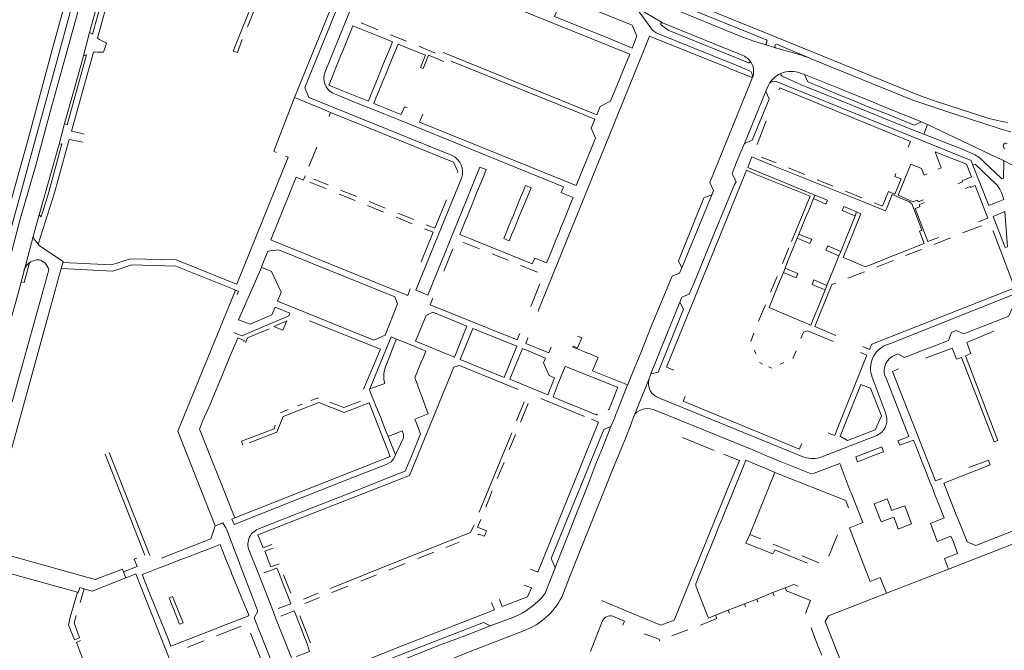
# Model space of a CAD drawing. Extents: x 145000 to 155000, y 457500 to 470000.
# Tile 467 of 548: x 154225 to 154571, y 464747 to 464969. Entities that reach past the tile are written whole.
import ezdxf

# ---------------------------------------------------------------- set-up
doc = ezdxf.new("R2010")
doc.units = 0
doc.header["$LTSCALE"] = 0.2
doc.header["$MEASUREMENT"] = 0
doc.layers.add('kant verharding', color=252, linetype='Continuous', lineweight=0)

msp = doc.modelspace()

# ---------------------------------------------------------------- linework, layer by layer
at = {"layer": 'kant verharding', "lineweight": 0}
for p, q in [((154255.92, 464981.52), (154250.99, 464963.66)), ((154252.74, 464962.31), (154257.39, 464979.16)), ((154479.2, 464965.05), (154451.14, 464976.44)), ((154480.02, 464967.08), (154456.61, 464976.59)), ((154441.64, 464973.32), (154446.92, 464965.9)), ((154451.08, 464967.61), (154441.64, 464973.32)), ((154453.19, 464973.22), (154478.38, 464963.02)), ((154307.64, 464971.8), (154305.37, 464966.21)), ((154345.28, 464967.66), (154351.17, 464965.23)), ((154476.13, 464957.46), (154451.08, 464967.61)), ((154480.95, 464966.7), (154480.02, 464967.08)), ((154250.01, 464964.23), (154247.82, 464956.09)), ((154250.99, 464963.66), (154250.01, 464964.23)), ((154340.73, 464962.49), (154339.9, 464960.44)), ((154341.57, 464964.55), (154340.73, 464962.49)), ((154352.89, 464962.37), (154345.88, 464965.22)), ((154355.59, 464963.46), (154361.16, 464961.18)), ((154449.71, 464963.8), (154474.62, 464953.73)), ((154478.38, 464963.02), (154479.31, 464962.65)), ((154480.13, 464964.67), (154479.2, 464965.05)), ((154487.42, 464961.71), (154480.13, 464964.67)), ((154255.89, 464960.48), (154254.91, 464957.34)), ((154255.94, 464960.64), (154255.89, 464960.48)), ((154339.9, 464960.44), (154339.06, 464958.37)), ((154354.62, 464956.84), (154355.46, 464958.9)), ((154487.54, 464960.36), (154487.74, 464961.18)), ((154490.6, 464959.82), (154490.5, 464959.47)), ((154502.52, 464955.35), (154491.12, 464960.19)), ((154248.93, 464956.37), (154242.07, 464931.81)), ((154243.67, 464929.65), (154251.36, 464957.37)), ((154248.93, 464956.37), (154247.82, 464956.09)), ((154254.73, 464957.35), (154253.01, 464957.4)), ((154254.91, 464957.34), (154254.73, 464957.35)), ((154338.2, 464956.25), (154337.39, 464954.25)), ((154339.06, 464958.37), (154338.2, 464956.25)), ((154353.78, 464954.77), (154354.62, 464956.84)), ((154356.59, 464956.05), (154355.76, 464954.02)), ((154357.44, 464958.12), (154356.59, 464956.05)), ((154476.45, 464955.59), (154475.52, 464955.96)), ((154477.05, 464957.08), (154476.13, 464957.46)), ((154481.22, 464953.66), (154476.45, 464955.59)), ((154479.28, 464956.18), (154477.05, 464957.08)), ((154336.57, 464952.23), (154335.7, 464950.09)), ((154337.39, 464954.25), (154336.57, 464952.23)), ((154352.09, 464950.64), (154352.95, 464952.75)), ((154352.95, 464952.75), (154353.78, 464954.77)), ((154355.76, 464954.02), (154354.91, 464951.95)), ((154474.62, 464953.73), (154475.54, 464953.36)), ((154475.54, 464953.36), (154481.42, 464950.98)), ((154481.73, 464954.36), (154481.26, 464954.89)), ((154335.7, 464950.09), (154334.85, 464948)), ((154350.44, 464946.59), (154351.27, 464948.62)), ((154351.27, 464948.62), (154352.09, 464950.64)), ((154354.07, 464949.9), (154353.27, 464947.96)), ((154354.91, 464951.95), (154354.07, 464949.9)), ((154474.81, 464951.55), (154473.89, 464951.93)), ((154482.59, 464948.41), (154474.81, 464951.55)), ((154500.92, 464949.49), (154499.74, 464949.87)), ((154507.36, 464946.91), (154500.92, 464949.49)), ((154349.61, 464944.56), (154350.44, 464946.59)), ((154352.37, 464945.75), (154351.53, 464943.7)), ((154353.27, 464947.96), (154352.37, 464945.75)), ((154482.11, 464947.1), (154482.57, 464948.28)), ((154482.57, 464948.28), (154482.59, 464948.41)), ((154482.57, 464948.28), (154482.59, 464948.41)), ((154513.16, 464944.56), (154507.36, 464946.91)), ((154325.69, 464944.59), (154326.85, 464941.82)), ((154326.85, 464941.82), (154326.99, 464941.48)), ((154335.41, 464942.94), (154337.76, 464941.99)), ((154337.38, 464944.41), (154338.56, 464943.93)), ((154337.76, 464941.99), (154342.43, 464940.09)), ((154338.56, 464943.93), (154343.23, 464942.04)), ((154343.23, 464942.04), (154344.42, 464941.56)), ((154348.72, 464942.36), (154349.61, 464944.56)), ((154351.53, 464943.7), (154350.63, 464941.52)), ((154487.37, 464943.69), (154479.88, 464925.3)), ((154491.9, 464944.09), (154492.16, 464944.63)), ((154492.16, 464944.63), (154492.24, 464944.79)), ((154492.24, 464944.79), (154492.16, 464944.63)), ((154506.66, 464945.02), (154512.42, 464942.65)), ((154512.42, 464942.65), (154517.71, 464940.46)), ((154518.54, 464942.38), (154513.16, 464944.56)), ((154524.14, 464940.11), (154518.54, 464942.38)), ((154321.92, 464941.39), (154325.91, 464939.76)), ((154326.99, 464941.48), (154327.34, 464941.34)), ((154331.56, 464939.63), (154327.34, 464941.34)), ((154377.22, 464921.12), (154331.56, 464939.63)), ((154342.43, 464940.09), (154353.56, 464935.57)), ((154517.71, 464940.46), (154523.52, 464938.03)), ((154529.75, 464937.83), (154524.14, 464940.11)), ((154331.62, 464937.46), (154334.57, 464936.21)), ((154334.06, 464934.78), (154334.57, 464936.21)), ((154353.27, 464937.95), (154354.35, 464937.51)), ((154353.56, 464935.57), (154358.24, 464933.67)), ((154354.35, 464937.51), (154359.04, 464935.62)), ((154523.52, 464938.03), (154529.07, 464935.89)), ((154529.07, 464935.89), (154534.61, 464933.68)), ((154535.34, 464935.56), (154529.75, 464937.83)), ((154542, 464932.86), (154535.34, 464935.56)), ((154241.19, 464932.34), (154239.36, 464925.06)), ((154242.07, 464931.81), (154241.19, 464932.34)), ((154484.27, 464924.96), (154487.51, 464933.27)), ((154542.8, 464928.61), (154534.73, 464931.78)), ((154542, 464932.86), (154544.13, 464932)), ((154542.8, 464928.61), (154544.13, 464932)), ((154246.83, 464928.91), (154243.67, 464929.65)), ((154248.1, 464928.61), (154246.83, 464928.91)), ((154239.36, 464925.06), (154232.31, 464900.25)), ((154240.26, 464925.22), (154239.36, 464925.06)), ((154242.81, 464926.76), (154247.57, 464925.75)), ((154478.59, 464922.34), (154479.88, 464925.3)), ((154329.7, 464924.05), (154326.99, 464917.25)), ((154477.07, 464918.75), (154478.59, 464922.34)), ((154319.68, 464920.53), (154301.7, 464875.91)), ((154318.76, 464920.87), (154319.68, 464920.53)), ((154480.97, 464916.88), (154482.44, 464920.67)), ((154485.8, 464920.45), (154491, 464918.48)), ((154570.08, 464913.02), (154563.93, 464918.79)), ((154570.84, 464919.02), (154570.77, 464913.42)), ((154325.1, 464912.58), (154325.65, 464914.01)), ((154387.49, 464911.96), (154388.32, 464914.01)), ((154388.32, 464914.01), (154389.18, 464916.12)), ((154504.57, 464907.21), (154480.97, 464916.88)), ((154495.35, 464916.72), (154501.02, 464914.4)), ((154327.25, 464911.72), (154333.14, 464909.34)), ((154333.72, 464910.74), (154328.67, 464912.79)), ((154386.65, 464909.88), (154387.49, 464911.96)), ((154402.15, 464908.46), (154403.01, 464910.54)), ((154403.01, 464910.54), (154404.96, 464909.77)), ((154505.36, 464912.57), (154511.01, 464910.32)), ((154337.53, 464907.57), (154343.16, 464905.28)), ((154343.73, 464906.69), (154338.11, 464908.96)), ((154385, 464905.8), (154385.84, 464907.87)), ((154385.84, 464907.87), (154386.65, 464909.88)), ((154401.28, 464906.35), (154402.15, 464908.46)), ((154404.11, 464907.7), (154403.22, 464905.54)), ((154404.96, 464909.77), (154404.11, 464907.7)), ((154468.42, 464907.27), (154457.8, 464881.66)), ((154504.57, 464907.21), (154504.05, 464905.94)), ((154515.35, 464908.52), (154521.02, 464906.21)), ((154353.76, 464902.63), (154348.12, 464904.92)), ((154383.31, 464901.65), (154384.11, 464903.63)), ((154384.11, 464903.63), (154385, 464905.8)), ((154399.58, 464902.24), (154400.44, 464904.32)), ((154400.44, 464904.32), (154401.28, 464906.35)), ((154403.22, 464905.54), (154402.4, 464903.56)), ((154418.83, 464904.16), (154417.98, 464902.07)), ((154502.38, 464901.82), (154504.05, 464905.94)), ((154504.05, 464905.94), (154508.44, 464904.04)), ((154535.73, 464905.65), (154537.75, 464904.79)), ((154540.82, 464904.81), (154542.72, 464905.48)), ((154232.31, 464900.25), (154230.2, 464892.65)), ((154232.95, 464899.51), (154232.31, 464900.25)), ((154347.57, 464903.49), (154353.19, 464901.21)), ((154363.76, 464898.57), (154358.15, 464900.85)), ((154382.46, 464899.54), (154383.31, 464901.65)), ((154397.87, 464898.09), (154398.74, 464900.2)), ((154398.74, 464900.2), (154399.58, 464902.24)), ((154401.51, 464901.42), (154400.68, 464899.41)), ((154402.4, 464903.56), (154401.51, 464901.42)), ((154417.98, 464902.07), (154417.12, 464899.97)), ((154501.54, 464899.77), (154502.38, 464901.82)), ((154514.17, 464901.77), (154518.67, 464899.95)), ((154518.67, 464899.95), (154519.22, 464901.3)), ((154357.6, 464899.43), (154363.21, 464897.16)), ((154380.77, 464895.37), (154381.63, 464897.49)), ((154381.63, 464897.49), (154382.46, 464899.54)), ((154397.02, 464896.03), (154397.87, 464898.09)), ((154399.82, 464897.33), (154398.96, 464895.24)), ((154400.68, 464899.41), (154399.82, 464897.33)), ((154416.3, 464897.95), (154415.44, 464895.83)), ((154417.12, 464899.97), (154416.3, 464897.95)), ((154498.98, 464893.46), (154501.54, 464899.77)), ((154518.67, 464899.95), (154513.62, 464887.4)), ((154395.33, 464891.95), (154396.17, 464893.97)), ((154396.17, 464893.97), (154397.02, 464896.03)), ((154398.96, 464895.24), (154398.13, 464893.23)), ((154414.63, 464893.82), (154413.76, 464891.69)), ((154415.44, 464895.83), (154414.63, 464893.82)), ((154498.3, 464892.05), (154498.98, 464893.46)), ((154503.3, 464891.73), (154498.98, 464893.46)), ((154556.35, 464893.89), (154562.99, 464896.46)), ((154230.2, 464892.65), (154226.97, 464880.61)), ((154230.51, 464891.78), (154230.2, 464892.65)), ((154231.99, 464889.96), (154230.51, 464891.78)), ((154232.43, 464889.42), (154231.99, 464889.96)), ((154314.1, 464891.29), (154313.56, 464891.51)), ((154380.99, 464890.71), (154386.88, 464888.36)), ((154397.27, 464891.15), (154395.33, 464891.95)), ((154398.13, 464893.23), (154397.27, 464891.15)), ((154413.76, 464891.69), (154412.92, 464889.61)), ((154494.96, 464883.72), (154498.3, 464892.05)), ((154498.3, 464892.05), (154502.8, 464890.21)), ((154546.38, 464889.9), (154552.1, 464892.25)), ((154240.71, 464883.85), (154232.43, 464889.42)), ((154310.37, 464881.97), (154312.6, 464887.54)), ((154374.31, 464880.5), (154377.51, 464888.35)), ((154391.28, 464886.56), (154396.87, 464884.31)), ((154412.07, 464887.52), (154411.26, 464885.51)), ((154412.92, 464889.61), (154412.07, 464887.52)), ((154495.46, 464888.67), (154493.19, 464883.13)), ((154509.05, 464889.37), (154508.4, 464887.82)), ((154508.4, 464887.82), (154513, 464885.89)), ((154513.62, 464887.4), (154509.05, 464889.37)), ((154513.62, 464887.4), (154513, 464885.89)), ((154534.55, 464886.9), (154532.52, 464886.09)), ((154536.7, 464887.75), (154534.55, 464886.9)), ((154536.35, 464886.01), (154541.95, 464888.09)), ((154540.78, 464889.38), (154536.7, 464887.75)), ((154228.86, 464883.39), (154227.03, 464876.46)), ((154232.94, 464884.26), (154234.26, 464883.37)), ((154240.05, 464881.45), (154240.71, 464883.85)), ((154494.1, 464881.55), (154494.96, 464883.72)), ((154512.13, 464883.73), (154508.79, 464875.44)), ((154513, 464885.89), (154512.13, 464883.73)), ((154521.11, 464882.51), (154516.81, 464884.35)), ((154528.21, 464884.37), (154525.54, 464883.3)), ((154526.22, 464881.91), (154532.07, 464884.29)), ((154530.43, 464885.25), (154528.21, 464884.37)), ((154532.52, 464886.09), (154530.43, 464885.25)), ((154222.85, 464834.6), (154235.64, 464881)), ((154310.28, 464881.77), (154302.3, 464863.47)), ((154310.37, 464881.97), (154310.28, 464881.77)), ((154310.28, 464881.77), (154312.24, 464881.03)), ((154401.27, 464882.5), (154407.14, 464880.14)), ((154491.83, 464875.96), (154493.51, 464880.08)), ((154493.51, 464880.08), (154494.1, 464881.55)), ((154493.51, 464880.08), (154497.93, 464878.18)), ((154498.52, 464879.68), (154494.1, 464881.55)), ((154497.93, 464878.18), (154498.52, 464879.68)), ((154516.15, 464878.01), (154521.92, 464880.24)), ((154227.03, 464876.46), (154225.95, 464876.74)), ((154301.7, 464875.91), (154301.56, 464875.96)), ((154404.81, 464868.13), (154408.01, 464876.01)), ((154491.32, 464878.66), (154489.03, 464873.09)), ((154504.21, 464877.43), (154503.66, 464875.83)), ((154508.79, 464875.44), (154504.21, 464877.43)), ((154300.77, 464874.02), (154300.89, 464873.97)), ((154300.89, 464873.97), (154301.22, 464873.85)), ((154368.53, 464872.18), (154364.79, 464873.71)), ((154503.66, 464875.83), (154508.18, 464873.97)), ((154508.18, 464873.97), (154506.53, 464869.87)), ((154508.18, 464873.97), (154508.79, 464875.44)), ((154506.53, 464869.87), (154505.67, 464867.76)), ((154487.26, 464868.68), (154484.8, 464862.99)), ((154498.65, 464863.45), (154492.83, 464865.88)), ((154504.9, 464865.85), (154503.99, 464863.61)), ((154505.67, 464867.76), (154504.9, 464865.85)), ((154302.3, 464863.47), (154302.2, 464863.24)), ((154304.11, 464862.76), (154302.3, 464863.47)), ((154561.54, 464860.34), (154567.57, 464862.7)), ((154483.17, 464858.75), (154482.12, 464855.76)), ((154552.55, 464858.94), (154554.15, 464859.63)), ((154298.98, 464849.92), (154301.41, 464855.68)), ((154301.41, 464855.68), (154302, 464857.08)), ((154357.52, 464856.26), (154354.24, 464847.72)), ((154357.52, 464856.26), (154357.68, 464856.67)), ((154357.68, 464856.67), (154361.88, 464854.97)), ((154422.77, 464857.07), (154421.23, 464857.67)), ((154412, 464853.78), (154411.17, 464851.81)), ((154419.58, 464853.87), (154421.79, 464852.97)), ((154421.79, 464852.97), (154423.98, 464852.07)), ((154423.98, 464852.07), (154426.1, 464851.21)), ((154483.41, 464852.73), (154483.86, 464851.49)), ((154496.76, 464849.8), (154497.97, 464852.58)), ((154541.02, 464852.16), (154546.61, 464854.32)), ((154296.7, 464844.49), (154298.98, 464849.92)), ((154366.17, 464848.06), (154367.04, 464850.13)), ((154485.07, 464848.44), (154486.15, 464847.81)), ((154493.65, 464848.38), (154492.4, 464847.81)), ((154533.67, 464851.52), (154532.7, 464851.01)), ((154425.79, 464843.51), (154417.34, 464846.88)), ((154426.54, 464845.51), (154438.81, 464840.55)), ((154488.24, 464846.91), (154489.5, 464846.49)), ((154294.36, 464838.84), (154296.7, 464844.49)), ((154365.07, 464840.55), (154364.23, 464842.8)), ((154434.3, 464840.11), (154425.79, 464843.51)), ((154446.39, 464842.81), (154441.34, 464830.26)), ((154446.39, 464842.81), (154446.96, 464844.5)), ((154292.17, 464833.44), (154294.36, 464838.84)), ((154348.22, 464838.84), (154348.35, 464839.16)), ((154348.95, 464837.02), (154348.22, 464838.84)), ((154348.35, 464839.16), (154353.65, 464841.09)), ((154368.86, 464830.4), (154365.07, 464840.55)), ((154433.18, 464834.12), (154435.11, 464839.17)), ((154435.14, 464839.77), (154434.3, 464840.11)), ((154437.64, 464837.53), (154438.81, 464840.55)), ((154327.65, 464835.07), (154330.36, 464836.09)), ((154349.77, 464834.99), (154348.95, 464837.02)), ((154350.63, 464832.85), (154349.77, 464834.99)), ((154399.86, 464827.97), (154402.5, 464834.65)), ((154408.32, 464835.75), (154423.74, 464829.51)), ((154414.67, 464835.5), (154416.68, 464834.68)), ((154416.68, 464834.68), (154418.69, 464833.86)), ((154435.81, 464833.08), (154437.64, 464837.53)), ((154450.03, 464835.89), (154500.71, 464815.25)), ((154289.66, 464827.85), (154292.17, 464833.44)), ((154316.95, 464830.82), (154319.67, 464831.89)), ((154324.62, 464833.87), (154323.02, 464833.21)), ((154351.48, 464830.73), (154350.63, 464832.85)), ((154401.21, 464827.47), (154403.89, 464834.06)), ((154418.69, 464833.86), (154420.73, 464833.03)), ((154352.28, 464828.76), (154351.48, 464830.73)), ((154353.08, 464826.77), (154352.28, 464828.76)), ((154368.86, 464830.4), (154364.12, 464828.52)), ((154353.9, 464824.72), (154353.08, 464826.77)), ((154354.77, 464822.52), (154353.9, 464824.72)), ((154354.77, 464822.52), (154359.68, 464824.48)), ((154429.98, 464818.5), (154432.98, 464825.92)), ((154357.34, 464816.01), (154354.77, 464822.52)), ((154386.75, 464795.94), (154398.17, 464823.7)), ((154399.46, 464823.17), (154397.26, 464817.76)), ((154469.25, 464817.53), (154458.04, 464822.07)), ((154526.3, 464822.87), (154507.04, 464815.3)), ((154427.69, 464812.83), (154429.98, 464818.5)), ((154539.98, 464819.14), (154540.77, 464817.14)), ((154269.4, 464780.85), (154255.45, 464816.3)), ((154271.14, 464780.69), (154256.87, 464816.88)), ((154487.58, 464815.71), (154491.6, 464814.09)), ((154524.23, 464815.43), (154519.57, 464813.56)), ((154528.66, 464817.05), (154524.23, 464815.43)), ((154540.77, 464817.14), (154541.63, 464814.96)), ((154541.63, 464814.96), (154542.46, 464812.85)), ((154395.45, 464813.29), (154393.05, 464807.67)), ((154425.53, 464807.25), (154427.69, 464812.83)), ((154479.49, 464812.09), (154474.47, 464799.7)), ((154485.32, 464812.1), (154484.99, 464812.16)), ((154490.05, 464810.09), (154485.32, 464812.1)), ((154542.46, 464812.85), (154543.24, 464810.88)), ((154543.24, 464810.88), (154544.13, 464808.62)), ((154423.31, 464801.52), (154425.53, 464807.25)), ((154481.71, 464788.12), (154490.55, 464809.83)), ((154490.55, 464809.83), (154490.05, 464810.09)), ((154544.13, 464808.62), (154544.96, 464806.52)), ((154544.96, 464806.52), (154545.79, 464804.42)), ((154545.79, 464804.42), (154546.58, 464802.4)), ((154391.33, 464803.35), (154389.09, 464797.71)), ((154421.17, 464795.99), (154423.31, 464801.52)), ((154529.97, 464800.57), (154525.33, 464798.81)), ((154530.72, 464798.56), (154529.97, 464800.57)), ((154546.58, 464802.4), (154547.38, 464800.38)), ((154419.01, 464796.81), (154416.72, 464791.17)), ((154473.62, 464797.61), (154472.83, 464795.65)), ((154474.47, 464799.7), (154473.62, 464797.61)), ((154525.33, 464798.81), (154527.77, 464792.48)), ((154538.52, 464791.83), (154536.08, 464798.13)), ((154299.96, 464793.42), (154300.96, 464793.9)), ((154299.96, 464793.42), (154300.61, 464791.98)), ((154418.9, 464790.27), (154421.17, 464795.99)), ((154471.98, 464793.55), (154471.12, 464791.43)), ((154472.83, 464795.65), (154471.98, 464793.55)), ((154296.76, 464792.12), (154294.07, 464791.16)), ((154296.76, 464792.12), (154297.55, 464790.77)), ((154297.55, 464790.77), (154297.76, 464790.42)), ((154300.61, 464791.98), (154300.78, 464791.61)), ((154416.58, 464784.5), (154418.9, 464790.27)), ((154471.12, 464791.43), (154470.26, 464789.32)), ((154533.03, 464792.02), (154533.8, 464789.95)), ((154533.8, 464789.95), (154534.01, 464790.04)), ((154534.01, 464790.04), (154538.52, 464791.83)), ((154551.45, 464775.92), (154590.17, 464791.13)), ((154469.45, 464787.3), (154468.61, 464785.25)), ((154470.26, 464789.32), (154469.45, 464787.3)), ((154481.71, 464788.12), (154485.61, 464786.54)), ((154509.4, 464780.46), (154512.48, 464787.95)), ((154547.53, 464785.67), (154552.26, 464787.49)), ((154552.26, 464787.49), (154553.16, 464785.48)), ((154291.68, 464782.95), (154289.41, 464782.08)), ((154295.76, 464784.52), (154291.68, 464782.95)), ((154295.76, 464784.52), (154297.74, 464779.66)), ((154379.74, 464785.38), (154375.06, 464783.52)), ((154467.78, 464783.2), (154466.92, 464781.07)), ((154468.61, 464785.25), (154467.78, 464783.2)), ((154489.93, 464784.65), (154495.71, 464782.39)), ((154283.26, 464779.71), (154281.13, 464778.89)), ((154285.3, 464780.5), (154283.26, 464779.71)), ((154289.41, 464782.08), (154285.3, 464780.5)), ((154297.74, 464779.66), (154299.64, 464774.98)), ((154301.43, 464781.08), (154301.51, 464780.9)), ((154301.51, 464780.9), (154303.24, 464776.36)), ((154305.97, 464782.46), (154309.38, 464774)), ((154370.8, 464781.84), (154365.22, 464779.63)), ((154466.92, 464781.07), (154466.08, 464778.98)), ((154500.11, 464780.64), (154505.94, 464778.15)), ((154551.45, 464775.92), (154550.01, 464779.6)), ((154261.9, 464774.97), (154266.7, 464776.84)), ((154274.8, 464776.46), (154270.64, 464774.86)), ((154277.1, 464777.34), (154274.8, 464776.46)), ((154281.13, 464778.89), (154277.1, 464777.34)), ((154360.77, 464777.87), (154354.99, 464775.58)), ((154407.26, 464774.9), (154404.76, 464775.89)), ((154409.94, 464767.43), (154413.42, 464776.35)), ((154466.08, 464778.98), (154464.41, 464774.87)), ((154521.55, 464777.91), (154522.38, 464775.78)), ((154529.67, 464767.48), (154551.45, 464775.92)), ((154262.7, 464772.9), (154261.9, 464774.97)), ((154299.64, 464774.98), (154299.96, 464774.19)), ((154299.96, 464774.19), (154301.77, 464769.74)), ((154316.59, 464774.12), (154317.38, 464772.12)), ((154318.07, 464773.95), (154320.66, 464767.44)), ((154345.19, 464771.71), (154350.7, 464773.89)), ((154463.58, 464772.81), (154462.72, 464770.71)), ((154464.41, 464774.87), (154463.58, 464772.81)), ((154527.49, 464772.99), (154529.67, 464767.48)), ((154246.7, 464764.24), (154248.03, 464769.01)), ((154301.77, 464769.74), (154303.67, 464765.08)), ((154317.38, 464772.12), (154318.17, 464770.11)), ((154318.17, 464770.11), (154319.82, 464765.91)), ((154334.96, 464767.66), (154340.68, 464769.92)), ((154405.09, 464769.41), (154402.5, 464770.33)), ((154489.85, 464767.66), (154494.18, 464769.36)), ((154494.61, 464768.26), (154494.18, 464769.36)), ((154243.16, 464759.06), (154245.71, 464767.8)), ((154279.1, 464766.27), (154282.82, 464757.05)), ((154307.14, 464766.05), (154308.95, 464761.45)), ((154325.05, 464765.4), (154330.17, 464767.45)), ((154330.69, 464765.97), (154325.48, 464763.91)), ((154479.84, 464763.72), (154484.14, 464765.41)), ((154484.14, 464765.41), (154489.85, 464767.66)), ((154484.56, 464764.35), (154484.14, 464765.41)), ((154490.27, 464766.58), (154489.85, 464767.66)), ((154303.67, 464765.08), (154303.8, 464764.74)), ((154303.8, 464764.74), (154305.71, 464760.07)), ((154391.11, 464764.19), (154392.13, 464761.61)), ((154393.85, 464765.27), (154394.84, 464762.76)), ((154439.14, 464760.98), (154429.71, 464764.92)), ((154465.84, 464762.22), (154467.18, 464758.75)), ((154474.08, 464761.46), (154479.84, 464763.72)), ((154480.26, 464762.64), (154479.84, 464763.72)), ((154305.71, 464760.07), (154305.91, 464759.56)), ((154308.95, 464761.45), (154309.05, 464761.21)), ((154314.52, 464760.81), (154315.21, 464758.88)), ((154315.21, 464758.88), (154319.63, 464747.69)), ((154322.67, 464759.1), (154323.53, 464756.89)), ((154323.81, 464759.5), (154327.56, 464750.03)), ((154390.63, 464756.07), (154398.49, 464758.99)), ((154464.36, 464756.26), (154470.16, 464758.62)), ((154467.18, 464758.75), (154469.71, 464759.74)), ((154469.71, 464759.74), (154474.08, 464761.46)), ((154470.16, 464758.62), (154469.71, 464759.74)), ((154474.54, 464760.3), (154474.08, 464761.46)), ((154303.18, 464755.9), (154294.57, 464752.5)), ((154323.53, 464756.89), (154324.31, 464754.89)), ((154390.63, 464756.07), (154383.18, 464753.11)), ((154429.95, 464757.59), (154425.83, 464747.01)), ((154437.61, 464757.4), (154437.13, 464756.25)), ((154503.31, 464755.3), (154505.57, 464749.01)), ((154306.51, 464753.4), (154311.24, 464741.55)), ((154324.31, 464754.89), (154325.1, 464752.85)), ((154325.1, 464752.85), (154325.97, 464750.64)), ((154383.18, 464753.11), (154377.64, 464751.03)), ((154454.36, 464752.45), (154460.02, 464754.61)), ((154245.45, 464750.15), (154246.77, 464750.86)), ((154245.45, 464750.15), (154249.51, 464739.45)), ((154284.43, 464748.5), (154290.06, 464750.72)), ((154284.48, 464748.38), (154284.43, 464748.5)), ((154505.57, 464749.01), (154506.95, 464745.72)), ((154319.63, 464747.69), (154324.4, 464735.96))]:
    msp.add_line(p, q, dxfattribs=at)
at = {"layer": 'kant verharding', "lineweight": 0, "flags": 128}
for points in [[(154216.32, 464883.09), (154223.63, 464909.62), (154228.47, 464926.83), (154237.02, 464958.7), (154240.34, 464970.88), (154242.03, 464976.83), (154245.87, 464991.51), (154247.42, 464998.09), (154247.8, 465000)], [(154250.36, 465000), (154249.04, 464993.13), (154247.49, 464986.98), (154243.88, 464973.97), (154238.29, 464953.28), (154229.87, 464922.66), (154226.1, 464908.75), (154218.71, 464882.13)], [(154221.62, 464883.46), (154225.41, 464897.97), (154230.98, 464917.23), (154236.18, 464936.44), (154240.88, 464953.24), (154245.42, 464969.77), (154248.8, 464982.83), (154251.73, 464994.97), (154252.64, 465000)], [(154258.64, 465000), (154257.33, 464993.48), (154255.18, 464983.82), (154252.83, 464974.78), (154250.01, 464964.23)], [(154315.96, 465000), (154306.19, 464980.34), (154308.2, 464977.39), (154300.43, 464957.76), (154301.95, 464957.28), (154303.58, 464961.81)], [(154338.98, 464999.5), (154344.62, 464997.21), (154321.92, 464941.39)], [(154347.93, 465000), (154325.54, 464944.94), (154325.69, 464944.59)], [(154332.63, 464950.51), (154346.58, 464984.82), (154352.68, 465000)], [(154374.04, 464957.19), (154427.98, 464935.41), (154429.23, 464938.32), (154432.86, 464940.12), (154439.55, 464956.62), (154351.73, 464992.25), (154343.56, 464972.1)], [(154440.39, 464958.76), (154432.17, 464962.28), (154413.17, 464969.84), (154416.01, 464976.8), (154440.47, 464966.83), (154442.09, 464962.96), (154440.39, 464958.76)], [(154345.88, 464965.22), (154342.41, 464966.62), (154341.57, 464964.55)], [(154475.52, 464955.96), (154453.01, 464965.07), (154450.68, 464966.82)], [(154480.95, 464966.7), (154541.33, 464942.17), (154546.55, 464940.31), (154565.28, 464934.25), (154568.23, 464933.49), (154570.21, 464933.08), (154572.2, 464932.73)], [(154355.46, 464958.9), (154356.31, 464960.99), (154352.89, 464962.37)], [(154473.89, 464951.93), (154446.5, 464962.98), (154444.12, 464957.11)], [(154479.31, 464962.65), (154483.11, 464961.16), (154487.08, 464960.01)], [(154361.74, 464958.77), (154358.28, 464960.17), (154357.44, 464958.12)], [(154365.62, 464959.42), (154366.41, 464959.09), (154368.55, 464958.21), (154371.42, 464957.02)], [(154487.08, 464960.01), (154490.79, 464958.92), (154499.51, 464956.38)], [(154247.82, 464956.09), (154244.82, 464945.08), (154241.19, 464932.34)], [(154367.03, 464951.67), (154366.11, 464952.02), (154367.84, 464956.31), (154361.74, 464958.77)], [(154374.27, 464954.1), (154368.89, 464956.26), (154367.03, 464951.67)], [(154444.12, 464957.11), (154407.39, 464866.57), (154407.68, 464866.44)], [(154376.85, 464954.17), (154427.32, 464933.89), (154426.09, 464930.66), (154427.56, 464927.18), (154420.82, 464910.51), (154365.82, 464932.8), (154366.92, 464935.55)], [(154563.47, 464932.39), (154554.38, 464935.32), (154538.99, 464940.56), (154503.3, 464955.07), (154502.52, 464955.35)], [(154492.62, 464949.87), (154492.63, 464949.48), (154492.8, 464949.19), (154493.08, 464948.88), (154499.8, 464945.91), (154517.51, 464938.7), (154534.73, 464931.78)], [(154500.92, 464949.49), (154502.05, 464946.91), (154506.66, 464945.02)], [(154334.85, 464948), (154333.96, 464945.8), (154337.38, 464944.41)], [(154482.11, 464947.1), (154467.72, 464911.56), (154468.99, 464908.83), (154468.42, 464907.27)], [(154488.65, 464946.43), (154488.28, 464945.77), (154487.37, 464943.69)], [(154490.95, 464947.02), (154559.42, 464919.36), (154559.95, 464917.73)], [(154344.42, 464941.56), (154347.83, 464940.18), (154348.72, 464942.36)], [(154479.88, 464925.3), (154482.53, 464926.42), (154488.54, 464940.86), (154487.37, 464943.69)], [(154537.32, 464924.06), (154538.15, 464925.99), (154492.24, 464944.79)], [(154321.92, 464941.39), (154314.6, 464922.57), (154315.52, 464922.17)], [(154325.91, 464939.76), (154331.37, 464937.53), (154331.62, 464937.46)], [(154350.63, 464941.52), (154349.75, 464939.37), (154353.27, 464937.95)], [(154334.57, 464936.21), (154377.72, 464918.75), (154379.26, 464915.44), (154379.05, 464914.98)], [(154359.04, 464935.62), (154359.37, 464935.49), (154360.47, 464938.15), (154361.41, 464937.78)], [(154358.24, 464933.67), (154416.37, 464910.08), (154415.55, 464908.07), (154416.26, 464907.78)], [(154534.61, 464933.68), (154539.43, 464931.68), (154542, 464932.86)], [(154544.13, 464932), (154568.44, 464920.42), (154570.73, 464919.29), (154573.89, 464917.73)], [(154573.37, 464929.36), (154569.9, 464930.31), (154563.47, 464932.39)], [(154560.25, 464921.59), (154556.6, 464923.19), (154542.8, 464928.61)], [(154231.99, 464889.96), (154237.67, 464907.94), (154242.81, 464926.76)], [(154240.26, 464925.22), (154235.67, 464908.25), (154232.95, 464899.51)], [(154554.74, 464911.11), (154556.42, 464911.83), (154556.24, 464912.25), (154559.48, 464913.56), (154557.73, 464918.02), (154546.82, 464922.43), (154548.86, 464916.71), (154547.77, 464916.33)], [(154477.07, 464918.75), (154475.5, 464914.73), (154476.88, 464911.9), (154476.4, 464910.9), (154469.58, 464894.52), (154462.08, 464876.17), (154460.43, 464872.43), (154457.87, 464871.41), (154457.16, 464869.64)], [(154482.44, 464920.67), (154489.69, 464917.6), (154521.32, 464904.92), (154529.4, 464901.63), (154529.84, 464902.66)], [(154543.94, 464914.63), (154542.88, 464914.21), (154541.99, 464916.55), (154538.23, 464918.01), (154533.8, 464907.12), (154538.99, 464904.88), (154540.58, 464905.44), (154540.82, 464904.81)], [(154559.95, 464917.73), (154560.86, 464917.99), (154568.57, 464910.66), (154569.47, 464909.25), (154570.04, 464908.11), (154570.89, 464905.63), (154565.58, 464903.5), (154559.95, 464917.73)], [(154389.18, 464916.12), (154386.98, 464917.03), (154368.71, 464872.11), (154368.53, 464872.18)], [(154455.08, 464845.78), (154454.11, 464846.06), (154452.46, 464846.85), (154471.08, 464892.55), (154480.53, 464915.9)], [(154480.53, 464915.9), (154483.58, 464914.57), (154502.89, 464906.8), (154496.31, 464890.96)], [(154525.38, 464904.48), (154528.33, 464903.32), (154530.36, 464908.46), (154532.64, 464907.53), (154534.83, 464912.88), (154532.59, 464913.76), (154533, 464914.82)], [(154313.56, 464891.51), (154322.49, 464913.53), (154325.04, 464912.43)], [(154364.79, 464873.71), (154364.54, 464873.81), (154372.27, 464892.78), (154380.52, 464913.14)], [(154557.37, 464909.52), (154559.05, 464910.17), (154559.2, 464909.81), (154560.78, 464910.53), (154565.26, 464899.06), (154561.96, 464897.79)], [(154416.26, 464907.78), (154419.72, 464906.36), (154418.83, 464904.16)], [(154468.42, 464907.27), (154465.58, 464906.29), (154456.66, 464884.09), (154457.8, 464881.66)], [(154508.44, 464904.04), (154508.93, 464905.43), (154504.57, 464907.21)], [(154529.84, 464902.66), (154531.67, 464907.36), (154535.73, 464905.65)], [(154375.21, 464905.54), (154371.18, 464895.58), (154368.15, 464896.79)], [(154537.75, 464904.79), (154538.29, 464904.39), (154538.57, 464904.07), (154538.82, 464903.59), (154542.13, 464894.83), (154541.3, 464894.5)], [(154541.23, 464903.8), (154541.45, 464903.13), (154539.74, 464902.48), (154544.21, 464890.93), (154547.92, 464892.28)], [(154543.08, 464904.58), (154541.28, 464903.93), (154541.23, 464903.8)], [(154519.22, 464901.3), (154514.7, 464903.21), (154514.17, 464901.77)], [(154516.25, 464889.63), (154520.72, 464900.67), (154519.22, 464901.3)], [(154572.12, 464889.03), (154571.38, 464888.81), (154567.08, 464899.72), (154571.26, 464901.41), (154572.12, 464889.03)], [(154367.59, 464895.38), (154370.59, 464894.13), (154366.37, 464883.73)], [(154383.39, 464891.93), (154379.94, 464893.33), (154380.77, 464895.37)], [(154521.44, 464854.05), (154523.77, 464853.03), (154524.51, 464854.84), (154574.71, 464874.69), (154572.05, 464881.56), (154571.5, 464883.19), (154567.13, 464894.5), (154567, 464894.76)], [(154541.3, 464894.5), (154542.97, 464890.25), (154540.78, 464889.38)], [(154362.55, 464874.28), (154361.65, 464872.01), (154314.1, 464891.29)], [(154406.94, 464884.8), (154406.24, 464885.08), (154405.37, 464883.02), (154383.39, 464891.93)], [(154502.8, 464890.21), (154503.46, 464891.67), (154503.3, 464891.73)], [(154312.6, 464887.54), (154316.24, 464888.01), (154357.15, 464871.45), (154358.09, 464868.99), (154353.71, 464858.04), (154349.77, 464856.22), (154315.9, 464869.94)], [(154516.81, 464884.35), (154514.52, 464885.33), (154516.25, 464889.63)], [(154301.56, 464875.96), (154280.42, 464884.44), (154264.39, 464884.85), (154257.71, 464882.68), (154240.65, 464883.57), (154240.71, 464883.85)], [(154411.26, 464885.51), (154410.41, 464883.43), (154406.94, 464884.8)], [(154525.54, 464883.3), (154522.76, 464882.21), (154522.25, 464882.18), (154521.78, 464882.23), (154521.11, 464882.51)], [(154226.97, 464880.61), (154224.63, 464871.79), (154219.94, 464854.77), (154199.68, 464781.99)], [(154261.9, 464774.97), (154261.52, 464775.96), (154251.97, 464772.3), (154212.92, 464783.12), (154240.05, 464881.45)], [(154240.05, 464881.45), (154258.13, 464880.54), (154264.77, 464882.77), (154280.21, 464882.3), (154300.77, 464874.02)], [(154312.24, 464881.03), (154313.84, 464880.42), (154317.2, 464873.15), (154315.9, 464869.94)], [(154457.8, 464881.66), (154457.01, 464879.77), (154454.45, 464878.73), (154447.33, 464861.62), (154443.26, 464851.25), (154440.75, 464845.42), (154438.9, 464840.67), (154438.81, 464840.55)], [(154492.83, 464865.88), (154488.5, 464867.78), (154491.83, 464875.96)], [(154511.96, 464857.9), (154504.53, 464861.03), (154510.56, 464875.84), (154511.89, 464876.26)], [(154294.07, 464791.16), (154280.92, 464824.35), (154301.22, 464873.85)], [(154301.22, 464873.85), (154302.27, 464873.42), (154301.8, 464872.34)], [(154575.41, 464872.77), (154574.85, 464872.58), (154546.05, 464861.04), (154531.09, 464855.13), (154529.67, 464854.62)], [(154400.99, 464858.66), (154400.04, 464856.38), (154369.55, 464868.73), (154370.47, 464871.05)], [(154457.16, 464869.64), (154452.55, 464858.39), (154446.96, 464844.5)], [(154446.96, 464844.5), (154449.51, 464845.03), (154458.42, 464867.21), (154457.16, 464869.64)], [(154315.14, 464867.87), (154320.23, 464865.81), (154319.87, 464864.78), (154303.44, 464857.78), (154300.48, 464859.02)], [(154315.14, 464867.87), (154314, 464865.12), (154306.35, 464861.89), (154304.11, 464862.76)], [(154378.05, 464850.32), (154364.37, 464855.89), (154368.07, 464864.94), (154370.46, 464866.07), (154382.45, 464861.18), (154378.05, 464850.32)], [(154567.57, 464862.7), (154572.66, 464864.7), (154573.65, 464867.24)], [(154317.84, 464859.8), (154314.6, 464861.08), (154319.25, 464863.06), (154317.84, 464859.8)], [(154346.1, 464839.09), (154352.04, 464853.14), (154327.15, 464863.09)], [(154503.99, 464863.61), (154503.16, 464861.56), (154498.65, 464863.45)], [(154304.7, 464855.47), (154305.38, 464857.14), (154312.96, 464860.25)], [(154399.95, 464854.15), (154395.51, 464843.22), (154380.05, 464849.51), (154384.45, 464860.38), (154399.95, 464854.15)], [(154499.67, 464856.88), (154500.51, 464859.08), (154502.01, 464859.6), (154511.14, 464855.78)], [(154567.36, 464859.43), (154561.79, 464857.11), (154558.73, 464855.83), (154557.86, 464855.47), (154559.34, 464851.58), (154557.37, 464850.75), (154568.8, 464821.03), (154567.48, 464820.58), (154556.03, 464850.19), (154554.27, 464849.55), (154552.74, 464853.52), (154543.41, 464849.96)], [(154546.61, 464854.32), (154551.45, 464856.18), (154552.55, 464858.94)], [(154554.15, 464859.63), (154556.82, 464858.49), (154561.54, 464860.34)], [(154302, 464857.08), (154304.27, 464856.18), (154304.11, 464855.71)], [(154348.35, 464839.16), (154355.84, 464857.41), (154357.68, 464856.67)], [(154411.17, 464851.81), (154403.06, 464855.15), (154403.79, 464857.06), (154403.88, 464857.05)], [(154419.58, 464853.87), (154419.7, 464854.17), (154421.26, 464853.53), (154422.77, 464857.07)], [(154367.04, 464850.13), (154367.98, 464852.38), (154361.88, 464854.97)], [(154413.13, 464843.02), (154410.78, 464837.05), (154397.54, 464842.54), (154401.88, 464853.32), (154409.95, 464849.99)], [(154520.59, 464851.93), (154522.82, 464851.06), (154512.38, 464825.06), (154511.51, 464822.8), (154510.11, 464823.31), (154509.21, 464823.75)], [(154533.67, 464851.52), (154536, 464850.24), (154541.02, 464852.16)], [(154409.95, 464849.99), (154409.27, 464848.27), (154411.27, 464843.82), (154413.13, 464843.02)], [(154426.1, 464851.21), (154428.44, 464850.25), (154426.54, 464845.51)], [(154400.4, 464838.95), (154379.81, 464847.43), (154377.79, 464846.77), (154362.23, 464808.82), (154309, 464787.93), (154310.88, 464783.41), (154313.9, 464784.51)], [(154364.23, 464842.8), (154364.11, 464843.11), (154366.17, 464848.06)], [(154417.34, 464846.88), (154416.87, 464847.07), (154414.49, 464841.01)], [(154533.91, 464846.2), (154531.84, 464845.27), (154546.91, 464806.86), (154549.1, 464807.77)], [(154524.7, 464843.3), (154529.22, 464831.09), (154529.75, 464829.53)], [(154529.11, 464843.78), (154529.59, 464842.9), (154537.53, 464822.45), (154533.72, 464820.97), (154534.42, 464819.39), (154535.35, 464819.75)], [(154414.49, 464841.01), (154412.64, 464836.33), (154414.67, 464835.5)], [(154435.11, 464839.17), (154435.31, 464839.7), (154435.14, 464839.77)], [(154520.72, 464840.72), (154524.06, 464839.48), (154527.93, 464829.75), (154525.7, 464824.78), (154516.06, 464821.02), (154513.42, 464822.57), (154520.72, 464840.72)], [(154334.36, 464834.49), (154339.23, 464832.59), (154345.11, 464834.9)], [(154458.98, 464836.55), (154458.3, 464834.83), (154499.21, 464818.03), (154499.49, 464819.02), (154499.95, 464819.88)], [(154300.96, 464793.9), (154355.47, 464815.39), (154348.09, 464834.34), (154339.38, 464830.85), (154330.39, 464834.35), (154317.95, 464829.46), (154315.71, 464824.01), (154305.99, 464820.22)], [(154420.73, 464833.03), (154428.13, 464830.01), (154428.08, 464830.38)], [(154431.97, 464832.04), (154432.28, 464831.78), (154433.18, 464834.12)], [(154432.98, 464825.92), (154434.34, 464829.13), (154434.75, 464830.34), (154434.96, 464830.72), (154435.81, 464833.08)], [(154448.68, 464831.54), (154482.78, 464817.74), (154487.58, 464815.71)], [(154300.96, 464793.9), (154288.56, 464825.04), (154289.66, 464827.85)], [(154366.1, 464823.37), (154364.24, 464828.36), (154364.12, 464828.52)], [(154426.11, 464828.56), (154428.66, 464827.51), (154407.26, 464774.9)], [(154440.06, 464826.91), (154440.42, 464827.99), (154440.63, 464828.54), (154441.34, 464830.26)], [(154303.79, 464819.37), (154303.3, 464820.77), (154314.81, 464825.21), (154315.18, 464826.4)], [(154359.68, 464824.48), (154360.01, 464823.59), (154360.17, 464822.85), (154360.16, 464821.99), (154357.34, 464816.01)], [(154415.71, 464766.08), (154418.9, 464774.25), (154433.29, 464810.16), (154437.96, 464821.54), (154438.07, 464821.82), (154440.06, 464826.91)], [(154432.98, 464825.92), (154430.47, 464824.94), (154419.01, 464796.81)], [(154366.1, 464823.37), (154363.3, 464816.33), (154360.75, 464810.25), (154357.96, 464809.2), (154341.88, 464802.8), (154322.99, 464795.47), (154309.68, 464790.19)], [(154535.35, 464819.75), (154539.16, 464821.22), (154539.98, 464819.14)], [(154519.57, 464813.56), (154518.92, 464815.31), (154528.06, 464818.86), (154528.66, 464817.05)], [(154300.78, 464791.61), (154320.75, 464799.48), (154340.26, 464807.25), (154354.12, 464812.69), (154355.15, 464813.17), (154355.81, 464813.59), (154356.32, 464814.12), (154356.72, 464814.7), (154357.34, 464816.01)], [(154472.48, 464816.23), (154478.07, 464814.03), (154474.56, 464805.74), (154455.12, 464757.97)], [(154484.99, 464812.16), (154480.33, 464814.17), (154479.49, 464812.09)], [(154491.6, 464814.09), (154503.25, 464809.39), (154504.27, 464809.64), (154513.3, 464812.98), (154516.81, 464803.65), (154517.27, 464802.7), (154521.38, 464792.25)], [(154558.6, 464811.53), (154565.47, 464814.16), (154566.05, 464812.57), (154549.86, 464806.11), (154554.11, 464795.03), (154554.99, 464793.06), (154558.01, 464785.55), (154561.02, 464784.25), (154601.79, 464800.18)], [(154516.3, 464797.47), (154515.42, 464799.97), (154490.55, 464809.83)], [(154547.38, 464800.38), (154549.93, 464793.89), (154545.97, 464792.33)], [(154536.08, 464798.13), (154531.5, 464796.44), (154530.72, 464798.56)], [(154386.3, 464787.97), (154386.59, 464788.21), (154388.62, 464787.5), (154389.27, 464789.33), (154386.19, 464790.65), (154387.33, 464793.29)], [(154527.77, 464792.48), (154532.22, 464794.17), (154533.03, 464792.02)], [(154294.07, 464791.16), (154292.49, 464786.58), (154275.2, 464779.81)], [(154297.76, 464790.42), (154298.13, 464789.71), (154301.43, 464781.08)], [(154384.99, 464791.48), (154383.73, 464788.83), (154357.16, 464778.29), (154334.43, 464769.15)], [(154416.72, 464791.17), (154412.01, 464779.61), (154413.42, 464776.35)], [(154521.38, 464792.25), (154516.7, 464790.42), (154521.55, 464777.91)], [(154545.97, 464792.33), (154545.12, 464791.99), (154547.53, 464785.67)], [(154501.98, 464777.99), (154490.47, 464782.71), (154489.85, 464781.26), (154480.36, 464785.07), (154481.71, 464788.12)], [(154314.37, 464783.29), (154311.48, 464782.19), (154313.58, 464776.7), (154316.53, 464777.83)], [(154413.42, 464776.35), (154413.85, 464777.7), (154416.58, 464784.5)], [(154550.01, 464779.6), (154554.67, 464781.37), (154553.16, 464785.48)], [(154266.7, 464776.84), (154265.69, 464779.37), (154266.62, 464779.74)], [(154197.42, 464727.22), (154211.34, 464777.34), (154245.71, 464767.8)], [(154303.24, 464776.36), (154305.8, 464769.71), (154307.14, 464766.05)], [(154311.2, 464774.64), (154315.73, 464776.3), (154316.59, 464774.12)], [(154522.38, 464775.78), (154523.99, 464771.61), (154527.49, 464772.99)], [(154248.03, 464769.01), (154250.85, 464768.23), (154262.7, 464772.9)], [(154262.7, 464772.9), (154262.79, 464772.87), (154266.24, 464774.23), (154278.5, 464743.17)], [(154270.64, 464774.86), (154268.39, 464773.99), (154270.36, 464769.21)], [(154309.38, 464774), (154311.99, 464767.44), (154314.52, 464760.81)], [(154245.71, 464767.8), (154246.03, 464767.71), (154246.55, 464769.42), (154248.03, 464769.01)], [(154270.36, 464769.21), (154277.52, 464751.43), (154278.51, 464748.82), (154289.03, 464753), (154293.78, 464754.82), (154296.37, 464755.87), (154305.91, 464759.56)], [(154405.09, 464769.41), (154403.7, 464766.19), (154394.84, 464762.76)], [(154462.72, 464770.71), (154462.79, 464770.22), (154462.94, 464769.72), (154465.84, 464762.22)], [(154494.18, 464769.36), (154497.21, 464770.55), (154498.65, 464769.88)], [(154282.82, 464757.05), (154281.49, 464756.57), (154277.92, 464765.8), (154279.1, 464766.27)], [(154319.82, 464765.91), (154320.66, 464763.77), (154316.17, 464762.05)], [(154494.61, 464768.26), (154502.99, 464764.92), (154501.29, 464760.4)], [(154516.33, 464736.67), (154508.21, 464757.51), (154509.32, 464759.5), (154529.67, 464767.48)], [(154243.16, 464759.06), (154242.53, 464756.37), (154244.72, 464751.13), (154246.45, 464751.75), (154244.54, 464757.08), (154245.32, 464759.68)], [(154309.05, 464761.21), (154307.74, 464758.83), (154309.98, 464753.21)], [(154317.07, 464759.46), (154321.8, 464761.33), (154322.67, 464759.1)], [(154392.13, 464761.61), (154360.85, 464749.41), (154329.5, 464736.96), (154328.52, 464739.42)], [(154433.65, 464759.36), (154437.77, 464757.67), (154437.61, 464757.4)], [(154455.12, 464757.97), (154450.54, 464756.2), (154439.14, 464760.98)], [(154390.63, 464756.07), (154388.25, 464757.22), (154382.54, 464754.99)], [(154309.98, 464753.21), (154312.26, 464747.37), (154315.64, 464739.05), (154318.26, 464738.09)], [(154402.65, 464754.38), (154385.7, 464747.85), (154321.61, 464722.27)], [(154382.54, 464754.99), (154368.93, 464749.7), (154338.79, 464737.83), (154337.55, 464735.1)], [(154444.62, 464753.22), (154449.87, 464751.3), (154450.09, 464750.68)], [(154325.97, 464750.64), (154326.45, 464749.4), (154327.23, 464747.05), (154322.63, 464745.23)], [(154377.64, 464751.03), (154373.05, 464749.34), (154337.55, 464735.1)]]:
    msp.add_lwpolyline(points, dxfattribs=at)
at = {"layer": 'kant verharding', "lineweight": 0}
for centre, radius, start, end in [((154451.61, 464969.22), 5.74, 215.3277, 250.7158), ((154450.9, 464967.2), 0.44, 66.8791, 239.4652), ((154259.33, 464971.06), 10.95, 233.0225, 251.9712), ((154487.11, 464960.45), 0.442, 266.3756, 347.9993), ((154487.33, 464961.29), 0.429, 344.9709, 77.2741), ((154490.92, 464959.34), 0.437, 162.5657, 252.3106), ((154491.07, 464959.71), 0.483, 84.1741, 166.7968), ((154252.32, 464948.27), 9.15, 85.6809, 95.9918), ((154476.75, 464950.13), 6.56, 46.5503, 67.3064), ((154476.07, 464883.3), 76.75, 69.8429, 72.2152), ((154481.38, 464954.08), 0.449, 249.3464, 38.3167), ((154477.16, 464950.63), 5.9, 336.5107, 39.2399), ((154338.17, 464948.25), 5.98, 157.8038, 242.5596), ((154480.43, 464948.98), 2.23, 345.3327, 63.7332), ((154496.08, 464941.88), 8.71, 113.4205, 148.5391), ((154496.17, 464941.84), 8.78, 66.0205, 113.883), ((154490.2, 464945.17), 2, 68.0161, 140.9335), ((154571.68, 464924.43), 1.01, 65.3177, 245.0649), ((154374.55, 464915.34), 6.37, 339.759, 65.1745), ((154554.85, 464910.67), 12.18, 41.7941, 63.6834), ((154570.46, 464919.02), 0.378, 0.2481, 45.6856), ((154570.37, 464913.32), 0.416, 226.6046, 13.9186), ((154232.01, 464879.21), 5.24, 105.0917, 164.5023), ((154231.78, 464881.2), 3.27, 69.3575, 110.2413), ((154231.38, 464880.1), 4.35, 11.8842, 48.5503), ((154532.83, 464846.48), 8.73, 111.2118, 201.3554), ((154534.86, 464845.43), 5.99, 111.2145, 196.0173), ((154361.76, 464843.71), 8.53, 151.9597, 197.9488), ((154451.72, 464841.2), 5.57, 163.1419, 252.3322), ((154445.85, 464826.13), 6.11, 62.3625, 137.5331), ((154523.93, 464828.32), 5.94, 293.5062, 11.751), ((154503.8, 464824.01), 9.29, 250.5878, 290.3902), ((154311.35, 464784.63), 5.8, 106.724, 201.9631), ((154388.98, 464783.89), 26.65, 290.9183, 321.8757), ((154393.83, 464777.37), 24.62, 290.9916, 332.722), ((154432.8, 464756.4), 3.09, 73.9733, 157.1422)]:
    msp.add_arc(centre, radius, start, end, dxfattribs=at)

doc.saveas('drawing.dxf')
